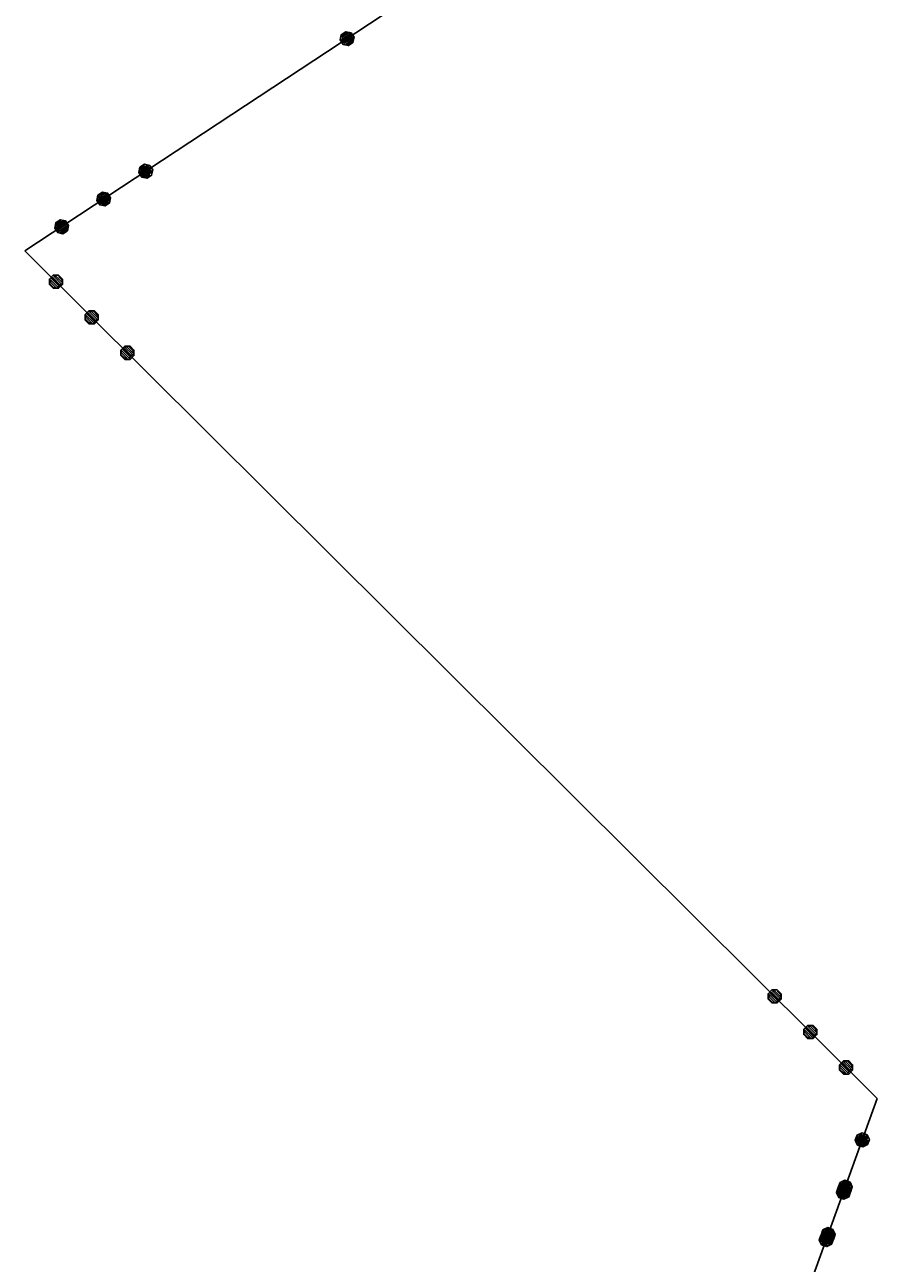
# Model space of a CAD drawing. Extents: x -266179 to -264727, y -1243225 to -1241702.
# Drawn here: x -266159 to -266116.5, y -1242411 to -1242349.4 of the extents above; entities that cross this region are included whole.
import ezdxf

# ---------------------------------------------------------------- set-up
doc = ezdxf.new("R2010")
doc.units = 0
for name, color, linetype in [('Vrstva 1', 7, 'Continuous'), ('Vrstva 19', 7, 'Continuous'), ('Vrstva 21', 7, 'Continuous')]:
    doc.layers.add(name, color=color, linetype=linetype)

msp = doc.modelspace()

# ---------------------------------------------------------------- linework, layer by layer
at = {"layer": 'Vrstva 1'}
for p, q in [((-266158.97, -1242360.63), (-266136.9, -1242346.09)), ((-266116.51, -1242402.85), (-266158.97, -1242360.63)), ((-266120.65, -1242414.29), (-266116.51, -1242402.85))]:
    msp.add_line(p, q, dxfattribs=at)
at = {"layer": 'Vrstva 19'}
for p, q in [((-266158.97, -1242360.63), (-266136.9, -1242346.09)), ((-266116.51, -1242402.85), (-266158.97, -1242360.63)), ((-266120.65, -1242414.29), (-266116.51, -1242402.85))]:
    msp.add_line(p, q, dxfattribs=at)
for points in [[(-266142.979, -1242349.713), (-266142.716, -1242349.767), (-266142.568, -1242349.993), (-266142.622, -1242350.256), (-266142.847, -1242350.405), (-266143.11, -1242350.351), (-266143.259, -1242350.125), (-266143.205, -1242349.862), (-266142.979, -1242349.713), (-266142.949, -1242349.741), (-266143.149, -1242349.873), (-266143.172, -1242349.984), (-266142.838, -1242349.764), (-266142.744, -1242349.798), (-266143.195, -1242350.095), (-266143.151, -1242350.162), (-266142.708, -1242349.87), (-266142.656, -1242349.931), (-266143.099, -1242350.223), (-266143.054, -1242350.29), (-266142.612, -1242349.998), (-266142.61, -1242350.092), (-266142.969, -1242350.329), (-266142.866, -1242350.357), (-266142.632, -1242350.203)], [(-266153.009, -1242356.318), (-266152.746, -1242356.372), (-266152.597, -1242356.598), (-266152.651, -1242356.861), (-266152.877, -1242357.01), (-266153.14, -1242356.955), (-266153.289, -1242356.73), (-266153.235, -1242356.467), (-266153.009, -1242356.318), (-266153.02, -1242356.374), (-266153.221, -1242356.506), (-266153.227, -1242356.606), (-266152.91, -1242356.396), (-266152.799, -1242356.419), (-266153.233, -1242356.705), (-266153.189, -1242356.772), (-266152.755, -1242356.486), (-266152.711, -1242356.553), (-266153.145, -1242356.839), (-266153.109, -1242356.911), (-266152.675, -1242356.625), (-266152.664, -1242356.714), (-266153.007, -1242356.94), (-266152.921, -1242356.979), (-266152.721, -1242356.847)], [(-266155.104, -1242357.7), (-266154.841, -1242357.754), (-266154.693, -1242357.979), (-266154.747, -1242358.243), (-266154.972, -1242358.391), (-266155.235, -1242358.337), (-266155.384, -1242358.112), (-266155.33, -1242357.849), (-266155.104, -1242357.7), (-266155.091, -1242357.739), (-266155.291, -1242357.871), (-266155.314, -1242357.982), (-266154.98, -1242357.762), (-266154.869, -1242357.784), (-266155.337, -1242358.093), (-266155.293, -1242358.16), (-266154.825, -1242357.851), (-266154.781, -1242357.918), (-266155.249, -1242358.226), (-266155.205, -1242358.293), (-266154.737, -1242357.985), (-266154.76, -1242358.096), (-266155.094, -1242358.316), (-266154.983, -1242358.339), (-266154.783, -1242358.206)], [(-266157.2, -1242359.082), (-266156.937, -1242359.136), (-266156.788, -1242359.361), (-266156.842, -1242359.625), (-266157.067, -1242359.773), (-266157.331, -1242359.719), (-266157.479, -1242359.494), (-266157.425, -1242359.231), (-266157.2, -1242359.082), (-266157.17, -1242359.11), (-266157.37, -1242359.242), (-266157.393, -1242359.353), (-266157.059, -1242359.133), (-266156.965, -1242359.166), (-266157.415, -1242359.464), (-266157.371, -1242359.53), (-266156.929, -1242359.239), (-266156.876, -1242359.3), (-266157.319, -1242359.592), (-266157.275, -1242359.658), (-266156.832, -1242359.367), (-266156.83, -1242359.461), (-266157.189, -1242359.698), (-266157.087, -1242359.726), (-266156.853, -1242359.572)], [(-266157.742, -1242362.302), (-266157.743, -1242362.034), (-266157.552, -1242361.842), (-266157.284, -1242361.841), (-266157.092, -1242362.032), (-266157.091, -1242362.3), (-266157.282, -1242362.492), (-266157.55, -1242362.493), (-266157.742, -1242362.302), (-266157.685, -1242362.302), (-266157.515, -1242362.471), (-266157.416, -1242362.457), (-266157.686, -1242362.189), (-266157.686, -1242362.076), (-266157.317, -1242362.443), (-266157.261, -1242362.386), (-266157.63, -1242362.019), (-266157.573, -1242361.962), (-266157.204, -1242362.329), (-266157.141, -1242362.279), (-266157.51, -1242361.913), (-266157.425, -1242361.884), (-266157.134, -1242362.173), (-266157.113, -1242362.081), (-266157.283, -1242361.912)], [(-266155.962, -1242364.072), (-266155.963, -1242363.803), (-266155.772, -1242363.612), (-266155.504, -1242363.611), (-266155.312, -1242363.802), (-266155.312, -1242364.07), (-266155.502, -1242364.262), (-266155.771, -1242364.263), (-266155.962, -1242364.072), (-266155.927, -1242364.051), (-266155.757, -1242364.22), (-266155.643, -1242364.22), (-266155.927, -1242363.938), (-266155.927, -1242363.825), (-266155.53, -1242364.219), (-266155.474, -1242364.163), (-266155.871, -1242363.768), (-266155.815, -1242363.711), (-266155.418, -1242364.106), (-266155.361, -1242364.049), (-266155.758, -1242363.654), (-266155.645, -1242363.654), (-266155.361, -1242363.936), (-266155.362, -1242363.823), (-266155.532, -1242363.654)], [(-266154.182, -1242365.842), (-266154.183, -1242365.573), (-266153.993, -1242365.382), (-266153.724, -1242365.381), (-266153.533, -1242365.571), (-266153.532, -1242365.84), (-266153.722, -1242366.032), (-266153.991, -1242366.032), (-266154.182, -1242365.842), (-266154.161, -1242365.807), (-266153.991, -1242365.976), (-266153.878, -1242365.976), (-266154.161, -1242365.693), (-266154.148, -1242365.594), (-266153.765, -1242365.975), (-266153.708, -1242365.918), (-266154.084, -1242365.545), (-266154.035, -1242365.481), (-266153.659, -1242365.855), (-266153.603, -1242365.798), (-266153.978, -1242365.424), (-266153.887, -1242365.403), (-266153.582, -1242365.706), (-266153.575, -1242365.6), (-266153.773, -1242365.402)], [(-266121.948, -1242397.894), (-266121.948, -1242397.626), (-266121.758, -1242397.434), (-266121.489, -1242397.433), (-266121.298, -1242397.624), (-266121.297, -1242397.893), (-266121.487, -1242398.084), (-266121.756, -1242398.085), (-266121.948, -1242397.894), (-266121.891, -1242397.894), (-266121.721, -1242398.063), (-266121.622, -1242398.049), (-266121.891, -1242397.781), (-266121.892, -1242397.668), (-266121.523, -1242398.035), (-266121.466, -1242397.978), (-266121.835, -1242397.611), (-266121.779, -1242397.554), (-266121.41, -1242397.921), (-266121.347, -1242397.871), (-266121.715, -1242397.505), (-266121.631, -1242397.476), (-266121.34, -1242397.765), (-266121.319, -1242397.673), (-266121.489, -1242397.504)], [(-266120.168, -1242399.664), (-266120.168, -1242399.396), (-266119.978, -1242399.204), (-266119.709, -1242399.203), (-266119.518, -1242399.394), (-266119.517, -1242399.662), (-266119.708, -1242399.854), (-266119.976, -1242399.855), (-266120.168, -1242399.664), (-266120.132, -1242399.643), (-266119.962, -1242399.812), (-266119.849, -1242399.812), (-266120.133, -1242399.53), (-266120.133, -1242399.417), (-266119.736, -1242399.812), (-266119.68, -1242399.755), (-266120.077, -1242399.36), (-266120.02, -1242399.303), (-266119.623, -1242399.698), (-266119.567, -1242399.641), (-266119.964, -1242399.246), (-266119.851, -1242399.246), (-266119.567, -1242399.528), (-266119.567, -1242399.415), (-266119.738, -1242399.246)], [(-266118.388, -1242401.434), (-266118.389, -1242401.165), (-266118.198, -1242400.974), (-266117.93, -1242400.973), (-266117.738, -1242401.164), (-266117.737, -1242401.432), (-266117.928, -1242401.624), (-266118.196, -1242401.624), (-266118.388, -1242401.434), (-266118.367, -1242401.399), (-266118.197, -1242401.568), (-266118.083, -1242401.568), (-266118.367, -1242401.286), (-266118.353, -1242401.186), (-266117.97, -1242401.567), (-266117.914, -1242401.511), (-266118.29, -1242401.137), (-266118.24, -1242401.073), (-266117.865, -1242401.447), (-266117.808, -1242401.39), (-266118.184, -1242401.016), (-266118.092, -1242400.995), (-266117.787, -1242401.298), (-266117.78, -1242401.192), (-266117.979, -1242400.995)], [(-266117.51, -1242404.669), (-266117.266, -1242404.554), (-266117.012, -1242404.646), (-266116.898, -1242404.889), (-266116.99, -1242405.143), (-266117.233, -1242405.257), (-266117.487, -1242405.166), (-266117.601, -1242404.922), (-266117.51, -1242404.669), (-266117.486, -1242404.72), (-266117.567, -1242404.945), (-266117.512, -1242405.029), (-266117.383, -1242404.672), (-266117.281, -1242404.624), (-266117.457, -1242405.113), (-266117.382, -1242405.14), (-266117.205, -1242404.651), (-266117.13, -1242404.678), (-266117.307, -1242405.167), (-266117.235, -1242405.204), (-266117.058, -1242404.715), (-266116.997, -1242404.779), (-266117.136, -1242405.165), (-266117.044, -1242405.145), (-266116.962, -1242404.919)], [(-266118.451, -1242407.269), (-266118.208, -1242407.155), (-266117.954, -1242407.247), (-266117.84, -1242407.49), (-266117.931, -1242407.744), (-266118.175, -1242407.858), (-266118.429, -1242407.767), (-266118.543, -1242407.523), (-266118.451, -1242407.269), (-266118.427, -1242407.321), (-266118.508, -1242407.546), (-266118.454, -1242407.63), (-266118.324, -1242407.273), (-266118.222, -1242407.225), (-266118.399, -1242407.714), (-266118.324, -1242407.741), (-266118.147, -1242407.252), (-266118.072, -1242407.279), (-266118.248, -1242407.768), (-266118.176, -1242407.805), (-266118, -1242407.316), (-266117.938, -1242407.38), (-266118.077, -1242407.766), (-266117.985, -1242407.746), (-266117.904, -1242407.52)], [(-266118.363, -1242407.029), (-266118.119, -1242406.915), (-266117.866, -1242407.007), (-266117.751, -1242407.25), (-266117.843, -1242407.504), (-266118.086, -1242407.618), (-266118.34, -1242407.526), (-266118.455, -1242407.283), (-266118.363, -1242407.029), (-266118.329, -1242407.052), (-266118.41, -1242407.278), (-266118.362, -1242407.38), (-266118.226, -1242407.004), (-266118.124, -1242406.956), (-266118.314, -1242407.483), (-266118.239, -1242407.51), (-266118.048, -1242406.983), (-266117.973, -1242407.01), (-266118.164, -1242407.537), (-266118.088, -1242407.564), (-266117.898, -1242407.038), (-266117.85, -1242407.14), (-266117.986, -1242407.516), (-266117.883, -1242407.468), (-266117.802, -1242407.242)], [(-266119.304, -1242409.63), (-266119.061, -1242409.516), (-266118.807, -1242409.608), (-266118.693, -1242409.851), (-266118.784, -1242410.105), (-266119.028, -1242410.219), (-266119.282, -1242410.127), (-266119.396, -1242409.884), (-266119.304, -1242409.63), (-266119.27, -1242409.653), (-266119.351, -1242409.879), (-266119.303, -1242409.981), (-266119.167, -1242409.605), (-266119.065, -1242409.557), (-266119.255, -1242410.084), (-266119.18, -1242410.111), (-266118.99, -1242409.584), (-266118.914, -1242409.611), (-266119.105, -1242410.138), (-266119.03, -1242410.165), (-266118.839, -1242409.639), (-266118.791, -1242409.741), (-266118.927, -1242410.117), (-266118.825, -1242410.069), (-266118.743, -1242409.843)], [(-266119.216, -1242409.39), (-266118.973, -1242409.276), (-266118.719, -1242409.367), (-266118.605, -1242409.611), (-266118.696, -1242409.864), (-266118.94, -1242409.979), (-266119.194, -1242409.887), (-266119.308, -1242409.644), (-266119.216, -1242409.39), (-266119.175, -1242409.394), (-266119.256, -1242409.62), (-266119.208, -1242409.722), (-266119.072, -1242409.346), (-266118.977, -1242409.317), (-266119.16, -1242409.824), (-266119.085, -1242409.852), (-266118.905, -1242409.353), (-266118.826, -1242409.371), (-266119.006, -1242409.869), (-266118.931, -1242409.897), (-266118.751, -1242409.398), (-266118.693, -1242409.472), (-266118.839, -1242409.877), (-266118.74, -1242409.838), (-266118.645, -1242409.575)]]:
    msp.add_lwpolyline(points, dxfattribs=at)
at = {"layer": 'Vrstva 21'}
for p, q in [((-266158.97, -1242360.63), (-266136.9, -1242346.09)), ((-266116.51, -1242402.85), (-266158.97, -1242360.63)), ((-266120.65, -1242414.29), (-266116.51, -1242402.85))]:
    msp.add_line(p, q, dxfattribs=at)

doc.saveas('drawing.dxf')
